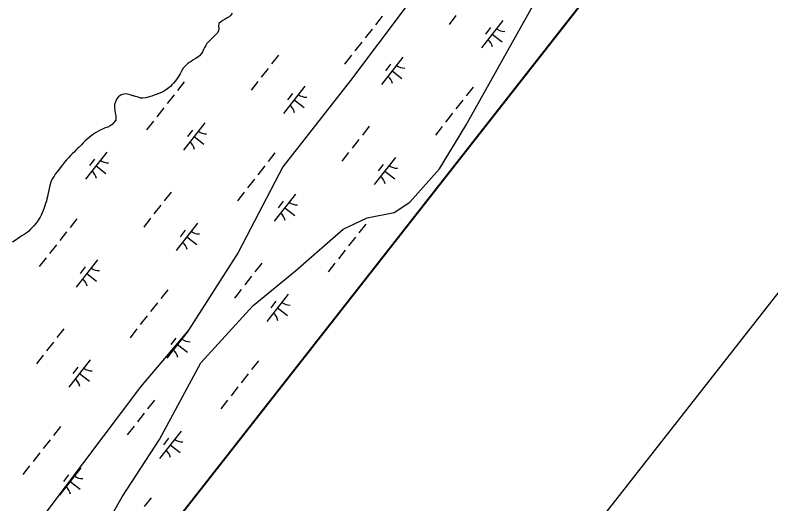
# Model space of a CAD drawing. Extents: x 3896831 to 3918110, y 171006 to 193349.
# Drawn here: x 3912098 to 3913188, y 179895 to 180600 of the extents above; entities that cross this region are included whole.
import ezdxf

# ---------------------------------------------------------------- set-up
doc = ezdxf.new("R2010")
doc.units = 0
for name, color, linetype in [('V-ANNO-SYMB', 7, 'Continuous'), ('V-GRID-FRAM', 7, 'Continuous'), ('V-TOPO-SHOR', 7, 'Continuous'), ('V-WETL-SWMP', 7, 'Continuous')]:
    doc.layers.add(name, color=color, linetype=linetype)

msp = doc.modelspace()

# ---------------------------------------------------------------- linework, layer by layer
at = {"layer": 'V-ANNO-SYMB'}
msp.add_lwpolyline([(3907767.9, 191844.4), (3897563.8, 178825.1), (3906582.3, 171756.8), (3916786.3, 184776.1), (3907767.9, 191844.4)], dxfattribs=at)
at = {"layer": 'V-GRID-FRAM'}
msp.add_lwpolyline([(3916044.9, 184610), (3906752.8, 172754.1), (3900055.1, 177809.8), (3909313.3, 189695.8), (3916044.9, 184610)], dxfattribs=at)
at = {"layer": 'V-TOPO-SHOR'}
for points in [[(3912700.2, 180663.4), (3912582.1, 180505.8), (3912484.4, 180381.1), (3912420.1, 180257.5), (3912348.4, 180145.2), (3912279, 180063.6), (3912142.5, 179882.4)], [(3912167.1, 179754.3), (3912252.5, 179904.9), (3912306.5, 179987.6), (3912366.2, 180098.5), (3912441.6, 180180.8), (3912502.6, 180230.9), (3912571.5, 180291.1), (3912606.1, 180307.5), (3912644.8, 180315.2), (3912667.4, 180330.2), (3912710.4, 180378.1), (3912748.5, 180440.6), (3912856.2, 180633.5)], [(3912411.3, 180602.8), (3912409.3, 180600.1), (3912406.8, 180597.8), (3912404, 180596), (3912401.1, 180594.5), (3912397.9, 180592.5), (3912394.9, 180590.3), (3912391.9, 180587.8), (3912391.7, 180584.2), (3912392.2, 180580.8), (3912391.7, 180577.6), (3912390.4, 180574.8), (3912388.4, 180572.5), (3912385.4, 180569.6), (3912382.5, 180567), (3912379.6, 180564.1), (3912377, 180561.6), (3912374.8, 180559.1), (3912373.2, 180556.5), (3912371.5, 180553.3), (3912370.1, 180550.3), (3912368.7, 180547), (3912366.8, 180544.1), (3912364.4, 180541.4), (3912361.6, 180539.3), (3912357.7, 180537.2), (3912354.7, 180535.3), (3912352, 180533.4), (3912349.4, 180531.7), (3912346.8, 180529.6), (3912343.4, 180526.2), (3912340.8, 180523.5), (3912338.9, 180520.4), (3912336.1, 180515.5), (3912332.8, 180510.3), (3912329.7, 180505.4), (3912326.7, 180502), (3912324.4, 180499.5), (3912322.2, 180497.2), (3912318.4, 180494.1), (3912315.1, 180491.8), (3912312.4, 180490.1), (3912309.2, 180488.3), (3912305.4, 180486.9), (3912301.7, 180485.4), (3912298.6, 180484.4), (3912295.5, 180483.2), (3912291.4, 180482), (3912286.9, 180480.9), (3912282.6, 180480.4), (3912279.3, 180480.4), (3912275.7, 180481.5), (3912272, 180482.7), (3912268, 180483.8), (3912264, 180485), (3912260.4, 180486), (3912257.1, 180486.4), (3912253.2, 180485.7), (3912250, 180484.5), (3912247, 180481.7), (3912244.4, 180478.6), (3912242.8, 180475), (3912241.5, 180471.1), (3912241.4, 180466.8), (3912242, 180463.1), (3912242.6, 180458.8), (3912243.3, 180454.6), (3912243.7, 180451.6), (3912243.3, 180448.5), (3912240.8, 180445.2), (3912238.1, 180442.3), (3912235.4, 180440.2), (3912231.9, 180438.4), (3912228.1, 180437.2), (3912225, 180436), (3912220.7, 180434), (3912217.6, 180432.2), (3912214.2, 180430), (3912211.1, 180428.2), (3912207.9, 180425.8), (3912204.8, 180423.5), (3912202.1, 180421.3), (3912199.1, 180418.5), (3912196.4, 180415.6), (3912194, 180413.1), (3912190.6, 180409.7), (3912188.3, 180407.5), (3912186, 180405.2), (3912183.2, 180402.5), (3912180.5, 180399.8)], [(3912180.5, 180399.8), (3912178.2, 180397.3), (3912175, 180394.2), (3912172.4, 180391.4), (3912169.4, 180388), (3912166.5, 180384.2), (3912160.2, 180376), (3912158.3, 180373.5), (3912156.2, 180370.7), (3912154.4, 180367.8), (3912152.3, 180364.5), (3912150.3, 180361.1), (3912147.7, 180352.3), (3912145.1, 180338.5), (3912144.1, 180335), (3912143.4, 180331.8), (3912141.9, 180328.1), (3912141.2, 180324.8), (3912140.2, 180321.9), (3912138.7, 180318.2), (3912137.3, 180314.8), (3912135.8, 180311.4), (3912134.3, 180308.5), (3912132.4, 180305.6), (3912129.8, 180302), (3912127.6, 180299), (3912125.2, 180296), (3912122.9, 180293.6), (3912120.6, 180291.1), (3912118, 180288.5), (3912115.4, 180286.3), (3912111.1, 180283.6), (3912108.1, 180281.4), (3912105.1, 180279.4), (3912101.8, 180277.1), (3912098.3, 180274.6), (3912094.6, 180272.3)]]:
    msp.add_lwpolyline(points, dxfattribs=at)
at = {"layer": 'V-WETL-SWMP'}
for p, q in [((3910067.8, 176983.8), (3916044.9, 184610)), ((3912404, 180596), (3912401.1, 180594.5)), ((3912406.8, 180597.8), (3912404, 180596)), ((3912409.3, 180600.1), (3912406.8, 180597.8)), ((3912627.9, 180598.8), (3912618, 180586.2)), ((3912734.1, 180599.4), (3912724.3, 180586.8)), ((3912734.1, 180599.4), (3912724.3, 180586.8)), ((3912391.9, 180587.8), (3912391.7, 180584.2)), ((3912394.9, 180590.3), (3912391.9, 180587.8)), ((3912397.9, 180592.5), (3912394.9, 180590.3)), ((3912401.1, 180594.5), (3912397.9, 180592.5)), ((3912801.9, 180592.3), (3912771.1, 180553)), ((3912801.9, 180592.3), (3912771.1, 180553)), ((3912390.4, 180574.8), (3912388.4, 180572.5)), ((3912391.7, 180577.6), (3912390.4, 180574.8)), ((3912391.7, 180584.2), (3912392.2, 180580.8)), ((3912392.2, 180580.8), (3912391.7, 180577.6)), ((3912613.1, 180579.9), (3912603.2, 180567.3)), ((3912784.1, 180582.1), (3912776.7, 180572.7)), ((3912784.1, 180582.1), (3912776.7, 180572.7)), ((3912379.6, 180564.1), (3912377, 180561.6)), ((3912382.5, 180567), (3912379.6, 180564.1)), ((3912385.4, 180569.6), (3912382.5, 180567)), ((3912388.4, 180572.5), (3912385.4, 180569.6)), ((3912786.5, 180572.7), (3912800.7, 180561.5)), ((3912786.5, 180572.7), (3912800.7, 180561.5)), ((3912371.5, 180553.3), (3912370.1, 180550.3)), ((3912373.2, 180556.5), (3912371.5, 180553.3)), ((3912374.9, 180559.1), (3912373.2, 180556.5)), ((3912377, 180561.6), (3912374.9, 180559.1)), ((3912598.3, 180561), (3912588.4, 180548.4)), ((3912364.4, 180541.4), (3912361.6, 180539.3)), ((3912366.8, 180544), (3912364.4, 180541.4)), ((3912368.7, 180547), (3912366.8, 180544)), ((3912370.1, 180550.3), (3912368.7, 180547)), ((3912478, 180542.2), (3912468.1, 180529.6)), ((3912583.5, 180542.1), (3912573.6, 180529.5)), ((3912349.4, 180531.7), (3912346.8, 180529.6)), ((3912352, 180533.4), (3912349.4, 180531.7)), ((3912354.7, 180535.3), (3912352, 180533.4)), ((3912357.7, 180537.2), (3912354.7, 180535.3)), ((3912361.6, 180539.3), (3912357.7, 180537.2)), ((3912657.6, 180539.4), (3912626.8, 180500)), ((3912657.6, 180539.4), (3912626.8, 180500)), ((3912338.9, 180520.4), (3912336.1, 180515.5)), ((3912340.8, 180523.5), (3912338.9, 180520.4)), ((3912343.4, 180526.2), (3912340.8, 180523.5)), ((3912346.8, 180529.6), (3912343.4, 180526.2)), ((3912463.2, 180523.3), (3912453.3, 180510.8)), ((3912639.8, 180529.2), (3912632.4, 180519.7)), ((3912639.8, 180529.2), (3912632.4, 180519.7)), ((3912642.2, 180519.7), (3912656.3, 180508.6)), ((3912642.2, 180519.7), (3912656.3, 180508.6)), ((3912332.8, 180510.3), (3912329.7, 180505.4)), ((3912336.1, 180515.5), (3912332.8, 180510.3)), ((3912324.4, 180499.5), (3912322.2, 180497.2)), ((3912326.7, 180502), (3912324.4, 180499.5)), ((3912329.7, 180505.4), (3912326.7, 180502)), ((3912342.2, 180503.9), (3912332.3, 180491.3)), ((3912448.4, 180504.5), (3912438.5, 180491.9)), ((3912305.4, 180486.9), (3912301.7, 180485.4)), ((3912309.2, 180488.3), (3912305.4, 180486.9)), ((3912312.4, 180490.1), (3912309.2, 180488.3)), ((3912315.1, 180491.8), (3912312.4, 180490.1)), ((3912318.4, 180494.1), (3912315.1, 180491.8)), ((3912322.2, 180497.2), (3912318.4, 180494.1)), ((3912516.2, 180497.4), (3912485.4, 180458.1)), ((3912498.4, 180487.2), (3912491, 180477.8)), ((3912758.8, 180496.2), (3912748.9, 180483.6)), ((3912758.8, 180496.2), (3912748.9, 180483.6)), ((3912244.4, 180478.6), (3912242.8, 180475)), ((3912247, 180481.7), (3912244.4, 180478.6)), ((3912250, 180484.5), (3912247, 180481.7)), ((3912253.2, 180485.7), (3912250, 180484.5)), ((3912257.1, 180486.4), (3912253.2, 180485.7)), ((3912260.4, 180486), (3912257.1, 180486.4)), ((3912264, 180485), (3912260.4, 180486)), ((3912272, 180482.7), (3912264, 180485)), ((3912275.7, 180481.5), (3912272, 180482.7)), ((3912279.3, 180480.4), (3912275.7, 180481.5)), ((3912282.6, 180480.4), (3912279.3, 180480.4)), ((3912286.9, 180480.9), (3912282.6, 180480.4)), ((3912291.4, 180482), (3912286.9, 180480.9)), ((3912295.5, 180483.2), (3912291.4, 180482)), ((3912298.6, 180484.4), (3912295.5, 180483.2)), ((3912301.7, 180485.4), (3912298.6, 180484.4)), ((3912327.4, 180485), (3912317.5, 180472.4)), ((3912500.8, 180477.7), (3912515, 180466.6)), ((3912744, 180477.3), (3912734.1, 180464.7)), ((3912744, 180477.3), (3912734.1, 180464.7)), ((3912241.5, 180471.1), (3912241.4, 180466.8)), ((3912241.4, 180466.8), (3912242, 180463.1)), ((3912242.8, 180475), (3912241.5, 180471.1)), ((3912312.5, 180466.1), (3912302.7, 180453.5)), ((3912242, 180463.1), (3912242.6, 180458.8)), ((3912242.6, 180458.8), (3912243.3, 180454.6)), ((3912243.3, 180454.6), (3912243.7, 180451.6)), ((3912729.2, 180458.4), (3912719.3, 180445.8)), ((3912729.2, 180458.4), (3912719.3, 180445.8)), ((3912240.8, 180445.2), (3912238.1, 180442.3)), ((3912243.3, 180448.5), (3912240.8, 180445.2)), ((3912243.7, 180451.6), (3912243.3, 180448.5)), ((3912297.7, 180447.2), (3912287.9, 180434.6)), ((3912371.9, 180444.5), (3912341, 180405.1)), ((3912217.6, 180432.2), (3912214.2, 180430)), ((3912220.7, 180434), (3912217.6, 180432.2)), ((3912225, 180436), (3912220.7, 180434)), ((3912228.1, 180437.2), (3912225, 180436)), ((3912231.9, 180438.4), (3912228.1, 180437.2)), ((3912235.4, 180440.2), (3912231.9, 180438.4)), ((3912238.1, 180442.3), (3912235.4, 180440.2)), ((3912354.1, 180434.3), (3912346.7, 180424.8)), ((3912608.9, 180439.6), (3912599.1, 180427)), ((3912608.9, 180439.6), (3912599.1, 180427)), ((3912714.4, 180439.5), (3912704.5, 180426.9)), ((3912714.4, 180439.5), (3912704.5, 180426.9)), ((3912202.1, 180421.3), (3912199.1, 180418.5)), ((3912204.8, 180423.5), (3912202.1, 180421.3)), ((3912211.1, 180428.2), (3912204.8, 180423.5)), ((3912214.2, 180430), (3912211.1, 180428.2)), ((3912356.5, 180424.8), (3912370.6, 180413.7)), ((3912194, 180413.1), (3912190.6, 180409.7)), ((3912196.4, 180415.6), (3912194, 180413.1)), ((3912199.1, 180418.5), (3912196.4, 180415.6)), ((3912594.1, 180420.7), (3912584.2, 180408.1)), ((3912594.1, 180420.7), (3912584.2, 180408.1)), ((3912180.5, 180399.8), (3912178.2, 180397.3)), ((3912183.2, 180402.5), (3912180.5, 180399.8)), ((3912186, 180405.2), (3912183.2, 180402.5)), ((3912188.3, 180407.5), (3912186, 180405.2)), ((3912190.6, 180409.7), (3912188.3, 180407.5)), ((3912230.5, 180402.5), (3912199.6, 180363.2)), ((3912473.1, 180401.3), (3912463.2, 180388.7)), ((3912579.3, 180401.8), (3912569.4, 180389.3)), ((3912579.3, 180401.8), (3912569.4, 180389.3)), ((3912172.4, 180391.4), (3912169.4, 180388)), ((3912175, 180394.2), (3912172.4, 180391.4)), ((3912178.2, 180397.3), (3912175, 180394.2)), ((3912212.7, 180392.3), (3912205.3, 180382.9)), ((3912647.1, 180394.8), (3912616.3, 180355.5)), ((3912647.1, 180394.8), (3912616.3, 180355.5)), ((3912166.5, 180384.2), (3912160.2, 180376)), ((3912169.4, 180388), (3912166.5, 180384.2)), ((3912215.1, 180382.8), (3912229.2, 180371.7)), ((3912458.3, 180382.4), (3912448.4, 180369.8)), ((3912629.3, 180384.6), (3912621.9, 180375.2)), ((3912629.3, 180384.6), (3912621.9, 180375.2)), ((3912154.4, 180367.8), (3912152.3, 180364.5)), ((3912156.2, 180370.7), (3912154.4, 180367.8)), ((3912158.3, 180373.5), (3912156.2, 180370.7)), ((3912160.2, 180376), (3912158.3, 180373.5)), ((3912631.7, 180375.1), (3912645.9, 180364)), ((3912631.7, 180375.1), (3912645.9, 180364)), ((3912150.3, 180361.1), (3912147.7, 180352.3)), ((3912152.3, 180364.5), (3912150.3, 180361.1)), ((3912443.5, 180363.5), (3912433.6, 180350.9)), ((3912147.7, 180352.3), (3912145.1, 180338.5)), ((3912144.1, 180335), (3912143.4, 180331.8)), ((3912145.1, 180338.5), (3912144.1, 180335)), ((3912323.2, 180344.7), (3912313.3, 180332.1)), ((3912428.7, 180344.6), (3912418.8, 180332)), ((3912502.8, 180341.9), (3912472, 180302.5)), ((3912502.8, 180341.9), (3912472, 180302.5)), ((3912141.2, 180324.8), (3912140.2, 180321.9)), ((3912141.9, 180328.1), (3912141.2, 180324.8)), ((3912143.4, 180331.8), (3912141.9, 180328.1)), ((3912308.4, 180325.8), (3912298.5, 180313.2)), ((3912485, 180331.7), (3912477.6, 180322.2)), ((3912485, 180331.7), (3912477.6, 180322.2)), ((3912137.3, 180314.8), (3912135.8, 180311.4)), ((3912138.7, 180318.2), (3912137.3, 180314.8)), ((3912140.2, 180321.9), (3912138.7, 180318.2)), ((3912487.4, 180322.2), (3912501.5, 180311.1)), ((3912487.4, 180322.2), (3912501.5, 180311.1)), ((3912129.8, 180302), (3912127.6, 180299)), ((3912132.4, 180305.6), (3912129.8, 180302)), ((3912134.3, 180308.5), (3912132.4, 180305.6)), ((3912135.8, 180311.4), (3912134.3, 180308.5)), ((3912187.4, 180306.3), (3912177.5, 180293.8)), ((3912293.6, 180306.9), (3912283.7, 180294.3)), ((3912120.6, 180291.1), (3912118, 180288.5)), ((3912122.9, 180293.6), (3912120.6, 180291.1)), ((3912125.2, 180296), (3912122.9, 180293.6)), ((3912127.6, 180299), (3912125.2, 180296)), ((3912361.4, 180299.9), (3912330.6, 180260.5)), ((3912604, 180298.6), (3912594.1, 180286.1)), ((3912108.1, 180281.4), (3912105.1, 180279.4)), ((3912111.1, 180283.6), (3912108.1, 180281.4)), ((3912115.4, 180286.3), (3912111.1, 180283.6)), ((3912118, 180288.5), (3912115.4, 180286.3)), ((3912172.5, 180287.5), (3912162.7, 180274.9)), ((3912343.6, 180289.7), (3912336.2, 180280.3)), ((3912346, 180280.2), (3912360.2, 180269.1)), ((3912589.2, 180279.8), (3912579.3, 180267.2)), ((3912098.3, 180274.6), (3912094.6, 180272.3)), ((3912101.8, 180277.1), (3912098.3, 180274.6)), ((3912105.1, 180279.4), (3912101.8, 180277.1)), ((3912157.7, 180268.6), (3912147.9, 180256)), ((3912574.4, 180260.9), (3912564.5, 180248.3)), ((3912142.9, 180249.7), (3912133.1, 180237.1)), ((3912217.1, 180246.9), (3912186.2, 180207.6)), ((3912199.3, 180236.7), (3912191.9, 180227.3)), ((3912454.1, 180242.1), (3912444.2, 180229.5)), ((3912454.1, 180242.1), (3912444.2, 180229.5)), ((3912559.6, 180242), (3912549.7, 180229.4)), ((3912201.7, 180227.3), (3912215.8, 180216.2)), ((3912439.3, 180223.2), (3912429.4, 180210.6)), ((3912439.3, 180223.2), (3912429.4, 180210.6)), ((3912318.3, 180203.7), (3912308.4, 180191.1)), ((3912424.5, 180204.3), (3912414.6, 180191.7)), ((3912424.5, 180204.3), (3912414.6, 180191.7)), ((3912492.3, 180197.3), (3912461.5, 180157.9)), ((3912303.5, 180184.8), (3912293.6, 180172.3)), ((3912474.5, 180187.1), (3912467.1, 180177.7)), ((3912476.9, 180177.6), (3912491.1, 180166.5)), ((3912288.7, 180166), (3912278.8, 180153.4)), ((3912168.4, 180147.2), (3912158.5, 180134.6)), ((3912273.9, 180147.1), (3912264, 180134.5)), ((3912348, 180144.3), (3912317.1, 180105)), ((3912348, 180144.3), (3912317.1, 180105)), ((3912153.6, 180128.3), (3912143.7, 180115.7)), ((3912330.2, 180134.1), (3912322.8, 180124.7)), ((3912332.6, 180124.7), (3912346.7, 180113.6)), ((3912332.6, 180124.7), (3912346.7, 180113.6)), ((3912138.8, 180109.4), (3912128.9, 180096.8)), ((3912206.6, 180102.4), (3912175.8, 180063)), ((3912449.2, 180101.1), (3912439.3, 180088.5)), ((3912188.8, 180092.2), (3912181.4, 180082.7)), ((3912191.2, 180082.7), (3912205.3, 180071.6)), ((3912434.4, 180082.2), (3912424.5, 180069.6)), ((3912419.6, 180063.4), (3912409.7, 180050.8)), ((3912299.3, 180044.6), (3912289.4, 180032)), ((3912299.3, 180044.6), (3912289.4, 180032)), ((3912404.8, 180044.5), (3912394.9, 180031.9)), ((3912284.5, 180025.7), (3912274.6, 180013.1)), ((3912284.5, 180025.7), (3912274.6, 180013.1)), ((3912163.5, 180006.2), (3912153.6, 179993.6)), ((3912269.7, 180006.8), (3912259.8, 179994.2)), ((3912269.7, 180006.8), (3912259.8, 179994.2)), ((3912337.5, 179999.8), (3912306.7, 179960.4)), ((3912148.7, 179987.3), (3912138.8, 179974.7)), ((3912319.7, 179989.6), (3912312.3, 179980.1)), ((3912322.1, 179980.1), (3912336.3, 179969)), ((3912133.9, 179968.4), (3912124, 179955.8)), ((3912119.1, 179949.6), (3912109.2, 179937)), ((3912193.2, 179946.8), (3912162.3, 179907.5)), ((3912193.2, 179946.8), (3912162.3, 179907.5)), ((3912175.4, 179936.6), (3912168, 179927.2)), ((3912177.8, 179927.1), (3912191.9, 179916)), ((3912177.8, 179927.1), (3912191.9, 179916)), ((3912294.4, 179903.6), (3912284.5, 179891))]:
    msp.add_line(p, q, dxfattribs=at)
for points in [[(3912700.2, 180663.4), (3912582.1, 180505.8), (3912484.4, 180381.1), (3912420.1, 180257.5), (3912348.4, 180145.2), (3912279, 180063.6), (3912142.5, 179882.4)], [(3912167.1, 179754.3), (3912252.5, 179904.9), (3912306.5, 179987.6), (3912366.2, 180098.5), (3912441.6, 180180.8), (3912502.6, 180230.9), (3912571.5, 180291.1), (3912606.1, 180307.5), (3912644.8, 180315.2), (3912667.4, 180330.2), (3912710.4, 180378.1), (3912748.5, 180440.6), (3912856.2, 180633.5)]]:
    msp.add_lwpolyline(points, dxfattribs=at)
for centre, start, end in [((3912803.7, 180594.2), 231.1403, 272.6839), ((3912803.7, 180594.2), 231.1403, 272.6839), ((3912769.7, 180550.8), 11.1403, 52.6839), ((3912769.7, 180550.8), 11.1403, 52.6839), ((3912659.4, 180541.3), 231.1403, 272.6839), ((3912659.4, 180541.3), 231.1403, 272.6839), ((3912625.3, 180497.8), 11.1403, 52.6839), ((3912625.3, 180497.8), 11.1403, 52.6839), ((3912518, 180499.3), 231.1403, 272.6839), ((3912483.9, 180455.9), 11.1403, 52.6839), ((3912373.7, 180446.4), 231.1403, 272.6839), ((3912339.6, 180402.9), 11.1403, 52.6839), ((3912232.3, 180404.4), 231.1403, 272.6839), ((3912648.9, 180396.7), 231.1403, 272.6839), ((3912648.9, 180396.7), 231.1403, 272.6839), ((3912198.2, 180360.9), 11.1403, 52.6839), ((3912614.9, 180353.2), 11.1403, 52.6839), ((3912614.9, 180353.2), 11.1403, 52.6839), ((3912504.6, 180343.8), 231.1403, 272.6839), ((3912504.6, 180343.8), 231.1403, 272.6839), ((3912470.5, 180300.3), 11.1403, 52.6839), ((3912470.5, 180300.3), 11.1403, 52.6839), ((3912363.2, 180301.8), 231.1403, 272.6839), ((3912329.1, 180258.3), 11.1403, 52.6839), ((3912218.9, 180248.9), 231.1403, 272.6839), ((3912184.8, 180205.4), 11.1403, 52.6839), ((3912494.1, 180199.2), 231.1403, 272.6839), ((3912460.1, 180155.7), 11.1403, 52.6839), ((3912349.8, 180146.3), 231.1403, 272.6839), ((3912349.8, 180146.3), 231.1403, 272.6839), ((3912315.7, 180102.8), 11.1403, 52.6839), ((3912315.7, 180102.8), 11.1403, 52.6839), ((3912208.4, 180104.3), 231.1403, 272.6839), ((3912174.3, 180060.8), 11.1403, 52.6839), ((3912339.3, 180001.7), 231.1403, 272.6839), ((3912305.2, 179958.2), 11.1403, 52.6839), ((3912195, 179948.7), 231.1403, 272.6839), ((3912195, 179948.7), 231.1403, 272.6839), ((3912160.9, 179905.3), 11.1403, 52.6839), ((3912160.9, 179905.3), 11.1403, 52.6839)]:
    msp.add_arc(centre, 17.6, start, end, dxfattribs=at)

doc.saveas('drawing.dxf')
